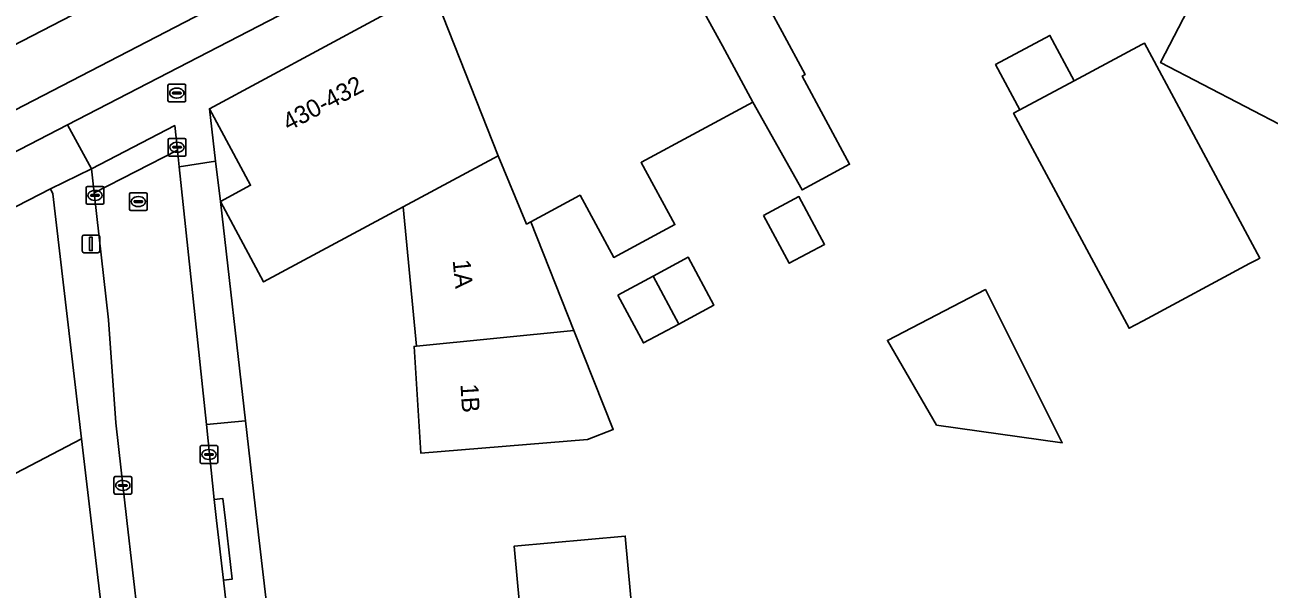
# Model space of a CAD drawing. Extents: x 163008 to 163854, y 382777 to 383982.
# Drawn here: x 163654.4 to 163724.7, y 383746.1 to 383778 of the extents above; entities that cross this region are included whole.
import ezdxf

# ---------------------------------------------------------------- set-up
doc = ezdxf.new("R2010")
doc.units = 0
for name, color, linetype in [('IMGEO_Brandkraan', 7, 'Continuous'), ('IMGEO_Erf', 7, 'Continuous'), ('IMGEO_Fietspad_open', 7, 'Continuous'), ('IMGEO_Kolk', 7, 'Continuous'), ('IMGEO_Lichtmast', 7, 'Continuous'), ('IMGEO_Muur', 7, 'Continuous'), ('IMGEO_Pand', 7, 'Continuous'), ('IMGEO_Pand_nummerreeks', 7, 'Continuous'), ('IMGEO_Pand_vergunning_verleend', 7, 'Continuous'), ('IMGEO_Parkeervlak_open', 7, 'Continuous'), ('IMGEO_Rijbaan_lokaal_gesloten', 7, 'Continuous'), ('IMGEO_Rioolput', 7, 'Continuous'), ('IMGEO_Voetpad_open', 7, 'Continuous')]:
    doc.layers.add(name, color=color, linetype=linetype)

msp = doc.modelspace()

# ---------------------------------------------------------------- linework, layer by layer
at = {"layer": 'IMGEO_Brandkraan'}
for p, q in [((163662.523, 383773.736), (163662.523, 383774.588)), ((163662.598, 383774.662), (163663.45, 383774.662)), ((163662.782, 383774.156), (163662.782, 383774.168)), ((163663.22, 383774.119), (163662.822, 383774.119)), ((163662.825, 383774.205), (163663.223, 383774.205)), ((163663.011, 383774.442), (163663.036, 383774.442)), ((163663.266, 383774.168), (163663.266, 383774.156)), ((163663.524, 383774.588), (163663.524, 383773.736)), ((163663.45, 383773.662), (163662.598, 383773.662)), ((163663.034, 383773.882), (163663.009, 383773.882))]:
    msp.add_line(p, q, dxfattribs=at)
for points in [[(163662.523, 383773.736), (163662.523, 383774.588)], [(163662.598, 383774.662), (163663.45, 383774.662)], [(163663.524, 383774.588), (163663.524, 383773.736)], [(163663.45, 383773.662), (163662.598, 383773.662)]]:
    msp.add_lwpolyline(points, dxfattribs=at)
for centre, radius, start, end in [((163662.6, 383774.586), 0.0765, 91.55205, 178.44795), ((163662.6, 383774.586), 0.0765, 91.55205, 178.44795), ((163662.822, 383774.165), 0.0403, 85.87752, 175.75265), ((163662.819, 383774.155), 0.0366, 178.93798, 274.71019), ((163663.223, 383774.162), 0.043, 264.86636, 352.45326), ((163663.227, 383774.167), 0.0386, 1.73085, 96.63898), ((163663.448, 383774.586), 0.0765, 1.55205, 88.44795), ((163663.448, 383774.586), 0.0765, 1.55205, 88.44795), ((163662.6, 383773.738), 0.0765, 181.55205, 268.44795), ((163662.6, 383773.738), 0.0765, 181.55205, 268.44795), ((163663.448, 383773.738), 0.0765, 271.55205, 358.44795), ((163663.448, 383773.738), 0.0765, 271.55205, 358.44795)]:
    msp.add_arc(centre, radius, start, end, dxfattribs=at)
for centre, major_axis, ratio, start_param, end_param in [((163663.01, 383774.162), (-0.387, 0.002), 0.722429, 4.712389, 7.853982), ((163663.035, 383774.162), (-0.39, 0.002), 0.717154, 1.570796, 4.712389)]:
    msp.add_ellipse(centre, major_axis=major_axis, ratio=ratio, start_param=start_param, end_param=end_param, dxfattribs=at)
at = {"layer": 'IMGEO_Erf'}
for points in [[(163732.964, 383768.435), (163718.614, 383775.885), (163728.349, 383794.681)], [(163695.841, 383780.202), (163697.225, 383777.627), (163698.524, 383775.21), (163698.364, 383775.124), (163701.045, 383770.136), (163698.355, 383768.69), (163695.57, 383773.644), (163689.282, 383770.255), (163689.259, 383770.243), (163691.172, 383766.728), (163687.719, 383764.874), (163685.809, 383768.383), (163685.788, 383768.371), (163683.021, 383766.88), (163685.466, 383760.735), (163687.689, 383755.148), (163686.238, 383754.58), (163676.818, 383753.803), (163676.434, 383759.843), (163676.575, 383759.859), (163675.81, 383767.729), (163667.931, 383763.483), (163665.484, 383768.025), (163666.905, 383755.629), (163667.55, 383750), (163674.736, 383688.403)], [(163658.915, 383743.749), (163657.644, 383754.612), (163653.919, 383752.681), (163648.38, 383749.81), (163643.24, 383747.099), (163641.695, 383750), (163640.894, 383751.503), (163638.269, 383750.262), (163638.404, 383750), (163643.977, 383739.158)]]:
    msp.add_lwpolyline(points, dxfattribs=at)
for points in [[(163710.311, 383773.017), (163710.666, 383773.207), (163709.288, 383775.771), (163712.361, 383777.422), (163713.739, 383774.858), (163717.56, 383776.911), (163717.701, 383776.987), (163724.23, 383764.834), (163724.089, 383764.758), (163723.65, 383764.522), (163717.641, 383761.294), (163717.195, 383761.054), (163716.84, 383760.864)], [(163705.956, 383755.395), (163703.18, 383760.182), (163708.721, 383763.052), (163713.061, 383754.397)], [(163688.938, 383742.761), (163682.664, 383742.195), (163682.09, 383748.555), (163688.364, 383749.121)]]:
    msp.add_lwpolyline(points, close=True, dxfattribs=at)
at = {"layer": 'IMGEO_Fietspad_open'}
for points in [[(163712.53, 383803.588), (163609.061, 383750), (163577.13, 383733.482), (163519.926, 383703.889)], [(163520.71, 383701.927), (163578.184, 383731.666), (163613.616, 383750), (163656.849, 383772.366), (163712.524, 383801.169)]]:
    msp.add_lwpolyline(points, dxfattribs=at)
at = {"layer": 'IMGEO_Kolk'}
for p, q in [((163662.538, 383770.674), (163662.538, 383771.526)), ((163662.613, 383771.6), (163663.465, 383771.6)), ((163663.026, 383771.38), (163663.051, 383771.38)), ((163663.539, 383771.526), (163663.539, 383770.674)), ((163663.465, 383770.6), (163662.613, 383770.6)), ((163662.797, 383771.094), (163662.797, 383771.106)), ((163663.235, 383771.057), (163662.837, 383771.057)), ((163662.84, 383771.143), (163663.238, 383771.143)), ((163663.049, 383770.82), (163663.024, 383770.82)), ((163663.281, 383771.106), (163663.281, 383771.094)), ((163657.902, 383767.951), (163657.902, 383768.803)), ((163657.977, 383768.877), (163658.829, 383768.877)), ((163658.39, 383768.657), (163658.415, 383768.657)), ((163658.903, 383768.803), (163658.903, 383767.951)), ((163658.829, 383767.877), (163657.977, 383767.877)), ((163658.161, 383768.371), (163658.161, 383768.383)), ((163658.599, 383768.334), (163658.201, 383768.334)), ((163658.204, 383768.42), (163658.602, 383768.42)), ((163658.413, 383768.097), (163658.388, 383768.097)), ((163658.645, 383768.383), (163658.645, 383768.371)), ((163664.342, 383753.304), (163664.342, 383754.156)), ((163664.417, 383754.23), (163665.269, 383754.23)), ((163664.601, 383753.724), (163664.601, 383753.736)), ((163665.039, 383753.687), (163664.641, 383753.687)), ((163664.644, 383753.773), (163665.042, 383753.773)), ((163664.83, 383754.01), (163664.855, 383754.01)), ((163665.085, 383753.736), (163665.085, 383753.724)), ((163665.343, 383754.156), (163665.343, 383753.304)), ((163665.269, 383753.23), (163664.417, 383753.23)), ((163664.853, 383753.45), (163664.828, 383753.45)), ((163659.474, 383751.555), (163659.474, 383752.407)), ((163659.549, 383752.481), (163660.401, 383752.481)), ((163659.962, 383752.261), (163659.987, 383752.261)), ((163660.475, 383752.407), (163660.475, 383751.555)), ((163659.733, 383751.975), (163659.733, 383751.987)), ((163660.171, 383751.938), (163659.773, 383751.938)), ((163659.776, 383752.024), (163660.174, 383752.024)), ((163659.985, 383751.701), (163659.96, 383751.701)), ((163660.217, 383751.987), (163660.217, 383751.975)), ((163660.401, 383751.481), (163659.549, 383751.481))]:
    msp.add_line(p, q, dxfattribs=at)
for points in [[(163662.538, 383770.674), (163662.538, 383771.526)], [(163662.613, 383771.6), (163663.465, 383771.6)], [(163663.539, 383771.526), (163663.539, 383770.674)], [(163663.465, 383770.6), (163662.613, 383770.6)], [(163657.902, 383767.951), (163657.902, 383768.803)], [(163657.977, 383768.877), (163658.829, 383768.877)], [(163658.903, 383768.803), (163658.903, 383767.951)], [(163658.829, 383767.877), (163657.977, 383767.877)], [(163664.342, 383753.304), (163664.342, 383754.156)], [(163664.417, 383754.23), (163665.269, 383754.23)], [(163665.343, 383754.156), (163665.343, 383753.304)], [(163665.269, 383753.23), (163664.417, 383753.23)], [(163659.474, 383751.555), (163659.474, 383752.407)], [(163659.549, 383752.481), (163660.401, 383752.481)], [(163660.475, 383752.407), (163660.475, 383751.555)], [(163660.401, 383751.481), (163659.549, 383751.481)]]:
    msp.add_lwpolyline(points, dxfattribs=at)
for centre, radius, start, end in [((163662.615, 383771.524), 0.0765, 91.55205, 178.44795), ((163662.615, 383771.524), 0.0765, 91.55205, 178.44795), ((163663.463, 383771.524), 0.0765, 1.55205, 88.44795), ((163663.463, 383771.524), 0.0765, 1.55205, 88.44795), ((163662.615, 383770.676), 0.0765, 181.55205, 268.44795), ((163662.615, 383770.676), 0.0765, 181.55205, 268.44795), ((163662.837, 383771.103), 0.0403, 85.87752, 175.75265), ((163662.834, 383771.093), 0.0366, 178.93798, 274.71019), ((163663.238, 383771.1), 0.043, 264.86636, 352.45326), ((163663.242, 383771.105), 0.0386, 1.73085, 96.63898), ((163663.463, 383770.676), 0.0765, 271.55205, 358.44795), ((163663.463, 383770.676), 0.0765, 271.55205, 358.44795), ((163657.979, 383768.801), 0.0765, 91.55205, 178.44795), ((163657.979, 383768.801), 0.0765, 91.55205, 178.44795), ((163658.827, 383768.801), 0.0765, 1.55205, 88.44795), ((163658.827, 383768.801), 0.0765, 1.55205, 88.44795), ((163657.979, 383767.953), 0.0765, 181.55205, 268.44795), ((163657.979, 383767.953), 0.0765, 181.55205, 268.44795), ((163658.201, 383768.38), 0.0403, 85.87752, 175.75265), ((163658.198, 383768.37), 0.0366, 178.93798, 274.71019), ((163658.602, 383768.377), 0.043, 264.86636, 352.45326), ((163658.606, 383768.382), 0.0386, 1.73085, 96.63898), ((163658.827, 383767.953), 0.0765, 271.55205, 358.44795), ((163658.827, 383767.953), 0.0765, 271.55205, 358.44795), ((163664.419, 383754.154), 0.0765, 91.55205, 178.44795), ((163664.419, 383754.154), 0.0765, 91.55205, 178.44795), ((163664.641, 383753.733), 0.0403, 85.87752, 175.75265), ((163664.638, 383753.723), 0.0366, 178.93798, 274.71019), ((163665.042, 383753.73), 0.043, 264.86636, 352.45326), ((163665.046, 383753.735), 0.0386, 1.73085, 96.63898), ((163665.267, 383754.154), 0.0765, 1.55205, 88.44795), ((163665.267, 383754.154), 0.0765, 1.55205, 88.44795), ((163664.419, 383753.306), 0.0765, 181.55205, 268.44795), ((163664.419, 383753.306), 0.0765, 181.55205, 268.44795), ((163665.267, 383753.306), 0.0765, 271.55205, 358.44795), ((163665.267, 383753.306), 0.0765, 271.55205, 358.44795), ((163659.551, 383752.405), 0.0765, 91.55205, 178.44795), ((163659.551, 383752.405), 0.0765, 91.55205, 178.44795), ((163660.399, 383752.405), 0.0765, 1.55205, 88.44795), ((163660.399, 383752.405), 0.0765, 1.55205, 88.44795), ((163659.551, 383751.557), 0.0765, 181.55205, 268.44795), ((163659.551, 383751.557), 0.0765, 181.55205, 268.44795), ((163659.773, 383751.984), 0.0403, 85.87752, 175.75265), ((163659.77, 383751.974), 0.0366, 178.93798, 274.71019), ((163660.174, 383751.981), 0.043, 264.86636, 352.45326), ((163660.178, 383751.986), 0.0386, 1.73085, 96.63898), ((163660.399, 383751.557), 0.0765, 271.55205, 358.44795), ((163660.399, 383751.557), 0.0765, 271.55205, 358.44795)]:
    msp.add_arc(centre, radius, start, end, dxfattribs=at)
for centre, major_axis, ratio, start_param, end_param in [((163663.025, 383771.1), (-0.387, 0.002), 0.722429, 4.712389, 7.853982), ((163663.05, 383771.1), (-0.39, 0.002), 0.717154, 1.570796, 4.712389), ((163658.389, 383768.377), (-0.387, 0.002), 0.722429, 4.712389, 7.853982), ((163658.414, 383768.377), (-0.39, 0.002), 0.717154, 1.570796, 4.712389), ((163664.829, 383753.73), (-0.387, 0.002), 0.722429, 4.712389, 7.853982), ((163664.854, 383753.73), (-0.39, 0.002), 0.717154, 1.570796, 4.712389), ((163659.961, 383751.981), (-0.387, 0.002), 0.722429, 4.712389, 7.853982), ((163659.986, 383751.981), (-0.39, 0.002), 0.717154, 1.570796, 4.712389)]:
    msp.add_ellipse(centre, major_axis=major_axis, ratio=ratio, start_param=start_param, end_param=end_param, dxfattribs=at)
at = {"layer": 'IMGEO_Lichtmast'}
for p, q in [((163657.677, 383765.237), (163657.677, 383766.037)), ((163657.677, 383766.037), (163657.677, 383765.237)), ((163657.777, 383766.137), (163658.567, 383766.137)), ((163658.567, 383766.137), (163657.777, 383766.137)), ((163658.667, 383766.037), (163658.667, 383765.237)), ((163658.667, 383765.237), (163658.667, 383766.037)), ((163658.567, 383765.137), (163657.777, 383765.137)), ((163657.777, 383765.137), (163658.567, 383765.137))]:
    msp.add_line(p, q, dxfattribs=at)
msp.add_lwpolyline([(163658.097, 383766.012), (163658.247, 383766.012), (163658.247, 383765.262), (163658.097, 383765.262), (163658.097, 383766.012)], dxfattribs=at)
for centre, start, end in [((163657.777, 383766.037), 90, 180), ((163657.777, 383766.037), 90, 180), ((163658.567, 383766.037), 0, 90), ((163658.567, 383766.037), 360, 90), ((163657.777, 383765.237), 180, 270), ((163657.777, 383765.237), 180, 270), ((163658.567, 383765.237), 270, 0), ((163658.567, 383765.237), 270, 0)]:
    msp.add_arc(centre, 0.1, start, end, dxfattribs=at)
at = {"layer": 'IMGEO_Muur'}
msp.add_lwpolyline([(163657.644, 383754.612), (163658.915, 383743.749)], dxfattribs=at)
at = {"layer": 'IMGEO_Pand'}
msp.add_lwpolyline([(163728.349, 383794.681), (163718.614, 383775.885), (163732.964, 383768.435)], dxfattribs=at)
for points in [[(163695.841, 383780.202), (163698.797, 383781.791), (163694.691, 383789.434), (163688.777, 383786.255), (163691.145, 383781.851), (163692.849, 383778.68), (163693.855, 383776.827), (163695.57, 383773.644), (163698.355, 383768.69), (163701.045, 383770.136), (163698.364, 383775.124), (163698.524, 383775.21), (163697.225, 383777.627)], [(163693.855, 383776.827), (163692.849, 383778.68), (163691.145, 383781.851), (163688.777, 383786.255), (163677.463, 383780.069), (163681.18, 383770.62), (163682.793, 383766.757), (163683.021, 383766.88), (163685.788, 383768.371), (163685.809, 383768.383), (163687.719, 383764.874), (163691.172, 383766.728), (163689.259, 383770.243), (163689.282, 383770.255), (163695.57, 383773.644)], [(163675.81, 383767.729), (163681.18, 383770.62), (163677.463, 383780.069), (163664.862, 383773.278), (163667.196, 383768.947), (163665.484, 383768.025), (163667.931, 383763.483)], [(163710.666, 383773.207), (163713.739, 383774.858), (163712.361, 383777.422), (163709.288, 383775.771)], [(163713.739, 383774.858), (163710.666, 383773.207), (163710.311, 383773.017), (163716.84, 383760.864), (163717.195, 383761.054), (163717.641, 383761.294), (163723.65, 383764.522), (163724.089, 383764.758), (163724.23, 383764.834), (163717.701, 383776.987), (163717.56, 383776.911)], [(163683.021, 383766.88), (163682.793, 383766.757), (163681.18, 383770.62), (163675.81, 383767.729), (163676.575, 383759.859), (163685.466, 383760.735)], [(163653.919, 383752.681), (163657.644, 383754.612), (163656.024, 383768.457), (163655.879, 383768.749), (163648.303, 383764.854), (163650.233, 383761.123), (163649.134, 383760.554), (163651.064, 383756.826), (163651.622, 383757.116)], [(163703.18, 383760.182), (163705.956, 383755.395), (163713.061, 383754.397), (163708.721, 383763.052)], [(163685.466, 383760.735), (163676.575, 383759.859), (163676.434, 383759.843), (163676.818, 383753.803), (163686.238, 383754.58), (163687.689, 383755.148)], [(163682.09, 383748.555), (163682.664, 383742.195), (163688.938, 383742.761), (163688.364, 383749.121)]]:
    msp.add_lwpolyline(points, close=True, dxfattribs=at)
at = {"layer": 'IMGEO_Pand_vergunning_verleend'}
for points in [[(163696.186, 383767.242), (163698.179, 383768.312), (163699.63, 383765.608), (163697.637, 383764.539)], [(163689.935, 383763.811), (163691.928, 383764.88), (163693.378, 383762.177), (163691.386, 383761.107)], [(163687.942, 383762.741), (163689.935, 383763.811), (163691.386, 383761.107), (163689.393, 383760.038)]]:
    msp.add_lwpolyline(points, close=True, dxfattribs=at)
at = {"layer": 'IMGEO_Parkeervlak_open'}
msp.add_lwpolyline([(163664.695, 383755.428), (163666.905, 383755.629), (163665.484, 383768.025), (163665.213, 383770.315), (163663.157, 383769.987)], close=True, dxfattribs=at)
at = {"layer": 'IMGEO_Rijbaan_lokaal_gesloten'}
msp.add_lwpolyline([(163518.418, 383706.846), (163537.389, 383716.593), (163537.943, 383716.88), (163544.792, 383720.432), (163545.517, 383720.808), (163574.267, 383735.67), (163575.101, 383736.103), (163575.492, 383736.306), (163584.251, 383740.859), (163601.91, 383750), (163649.405, 383774.585), (163653.727, 383776.822), (163662.212, 383781.215), (163674.214, 383787.427), (163708.011, 383804.965)], dxfattribs=at)
msp.add_lwpolyline([(163665.144, 383751.179), (163664.695, 383755.428), (163663.157, 383769.987), (163663.057, 383770.934), (163658.349, 383768.531), (163659.169, 383761.342), (163659.581, 383755.526), (163660.198, 383750), (163660.835, 383744.414), (163661.607, 383737.638), (163661.768, 383736.239), (163666.788, 383736.817), (163666.716, 383737.443), (163666.267, 383741.34), (163665.658, 383746.624), (163665.269, 383750)], close=True, dxfattribs=at)
at = {"layer": 'IMGEO_Rioolput'}
for p, q in [((163660.35, 383767.602), (163660.35, 383768.454)), ((163660.425, 383768.528), (163661.277, 383768.528)), ((163661.351, 383768.454), (163661.351, 383767.602)), ((163660.609, 383768.022), (163660.609, 383768.034)), ((163661.047, 383767.985), (163660.649, 383767.985)), ((163660.652, 383768.071), (163661.05, 383768.071)), ((163660.861, 383767.748), (163660.836, 383767.748)), ((163660.838, 383768.308), (163660.863, 383768.308)), ((163661.093, 383768.034), (163661.093, 383768.022)), ((163661.277, 383767.528), (163660.425, 383767.528))]:
    msp.add_line(p, q, dxfattribs=at)
for points in [[(163660.35, 383767.602), (163660.35, 383768.454)], [(163660.425, 383768.528), (163661.277, 383768.528)], [(163661.351, 383768.454), (163661.351, 383767.602)], [(163661.277, 383767.528), (163660.425, 383767.528)]]:
    msp.add_lwpolyline(points, dxfattribs=at)
for centre, radius, start, end in [((163660.427, 383768.452), 0.0765, 91.55205, 178.44795), ((163660.427, 383768.452), 0.0765, 91.55205, 178.44795), ((163661.275, 383768.452), 0.0765, 1.55205, 88.44795), ((163661.275, 383768.452), 0.0765, 1.55205, 88.44795), ((163660.649, 383768.031), 0.0403, 85.87752, 175.75265), ((163660.646, 383768.021), 0.0366, 178.93798, 274.71019), ((163661.05, 383768.028), 0.043, 264.86636, 352.45326), ((163661.054, 383768.033), 0.0386, 1.73085, 96.63898), ((163660.427, 383767.604), 0.0765, 181.55205, 268.44795), ((163660.427, 383767.604), 0.0765, 181.55205, 268.44795), ((163661.275, 383767.604), 0.0765, 271.55205, 358.44795), ((163661.275, 383767.604), 0.0765, 271.55205, 358.44795)]:
    msp.add_arc(centre, radius, start, end, dxfattribs=at)
for centre, major_axis, ratio, start_param, end_param in [((163660.837, 383768.028), (-0.387, 0.002), 0.722429, 4.712389, 7.853982), ((163660.862, 383768.028), (-0.39, 0.002), 0.717154, 1.570796, 4.712389)]:
    msp.add_ellipse(centre, major_axis=major_axis, ratio=ratio, start_param=start_param, end_param=end_param, dxfattribs=at)
at = {"layer": 'IMGEO_Voetpad_open'}
for points in [[(163519.926, 383703.889), (163577.13, 383733.482), (163609.061, 383750), (163712.53, 383803.588)], [(163712.524, 383801.169), (163656.849, 383772.366), (163658.196, 383769.87), (163662.908, 383772.326), (163663.057, 383770.934), (163663.157, 383769.987), (163665.213, 383770.315), (163664.862, 383773.278), (163677.463, 383780.069), (163688.777, 383786.255), (163694.691, 383789.434), (163700.474, 383792.542)], [(163674.214, 383787.427), (163662.212, 383781.215), (163653.727, 383776.822), (163649.405, 383774.585)], [(163608.738, 383744.333), (163614.052, 383747.074), (163615.218, 383747.714), (163619.628, 383750), (163620.579, 383750.493), (163625.939, 383753.271), (163626.858, 383753.749), (163631.478, 383756.141), (163636.528, 383758.756), (163642.222, 383761.705), (163648.303, 383764.854), (163655.879, 383768.749), (163658.196, 383769.87), (163656.849, 383772.366), (163613.616, 383750), (163578.184, 383731.666)], [(163660.325, 383744.352), (163660.835, 383744.414), (163660.198, 383750), (163659.581, 383755.526), (163659.169, 383761.342), (163658.349, 383768.531), (163658.196, 383769.87), (163655.879, 383768.749), (163656.024, 383768.457), (163657.644, 383754.612), (163658.915, 383743.749), (163659.298, 383740.36), (163659.72, 383736.627), (163658.65, 383736.484), (163663.349, 383695.598), (163662.308, 383689.219), (163664.468, 383685.193), (163665.941, 383684.772), (163667.45, 383684.34), (163666.238, 383694.999), (163666.734, 383695.055), (163666.547, 383696.776)], [(163674.736, 383688.403), (163667.55, 383750), (163666.905, 383755.629), (163664.695, 383755.428), (163665.144, 383751.179), (163665.629, 383751.24), (163665.772, 383750), (163666.154, 383746.686), (163665.658, 383746.624), (163666.267, 383741.34), (163666.763, 383741.402), (163667.212, 383737.505), (163666.716, 383737.443), (163666.788, 383736.817), (163667.102, 383734.095), (163668.959, 383717.982), (163669.409, 383718.038), (163669.931, 383713.516), (163669.481, 383713.46), (163669.822, 383710.498), (163670.281, 383710.557), (163670.707, 383706.957), (163670.237, 383706.897), (163673.647, 383677.418)]]:
    msp.add_lwpolyline(points, dxfattribs=at)
for points in [[(163665.213, 383770.315), (163665.484, 383768.025), (163667.196, 383768.947), (163664.862, 383773.278)], [(163658.349, 383768.531), (163663.057, 383770.934), (163662.908, 383772.326), (163658.196, 383769.87)], [(163665.144, 383751.179), (163665.269, 383750), (163665.658, 383746.624), (163666.154, 383746.686), (163665.772, 383750), (163665.629, 383751.24)]]:
    msp.add_lwpolyline(points, close=True, dxfattribs=at)

# ---------------------------------------------------------------- texts
at = {"layer": 'IMGEO_Pand_nummerreeks'}
for s, rotation, p in [('430-432', 28.0988, (163669.343, 383771.992)), ('1A', 275.44289, (163678.611, 383764.709)), ('1B', 273.53494, (163679.052, 383757.7))]:
    msp.add_text(s, height=1, rotation=rotation, dxfattribs=at).set_placement(p)

doc.saveas('drawing.dxf')
